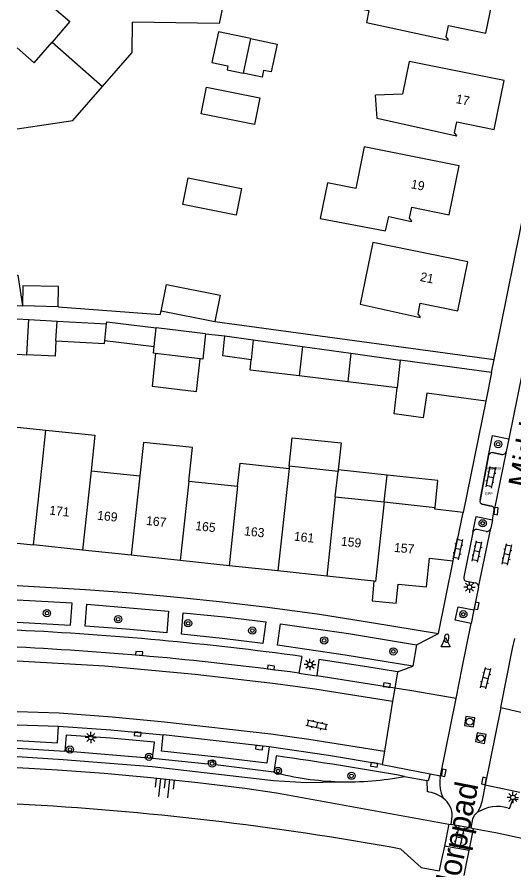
# Model space of a CAD drawing. Extents: x 128000 to 131008, y 398996 to 402500.
# Drawn here: x 128000 to 128054.6, y 400055.7 to 400149.5 of the extents above; entities that cross this region are included whole.
import ezdxf

# ---------------------------------------------------------------- set-up
doc = ezdxf.new("R2010")
doc.units = 0
for name, color, linetype in [('bp-anno-kenteken', 7, 'Continuous'), ('bp-grn-parkeervak', 7, 'Continuous'), ('gg-afsc-erfafscheiding', 7, 'Continuous'), ('gg-afsc-muur', 7, 'Continuous'), ('gg-anno-huisnummerreeks BGT', 7, 'Continuous'), ('gg-anno-openbare ruimte label', 7, 'Continuous'), ('gg-bbg-bijgebouw', 7, 'Continuous'), ('gg-bbg-gedigitaliseerde bebouwing', 7, 'Continuous'), ('gg-bbg-gedigitaliseerde bijgebouw', 7, 'Continuous'), ('gg-bbg-hoofdgebouw', 7, 'Continuous'), ('gg-bbg-luifel en loopbrug', 7, 'Continuous'), ('gg-bbg-tussenscheiding', 7, 'Continuous'), ('gg-knt-BGT kruinlijn', 7, 'Continuous'), ('gg-knt-verharding', 7, 'Continuous'), ('gg-knt-verharding nz', 7, 'Continuous'), ('gg-kntw-beschoeiing', 7, 'Continuous'), ('gg-kwrk-kunstwerk', 7, 'Continuous'), ('gg-kwrk-kunstwerk niveau 01', 7, 'Continuous'), ('gt-grn-groengrens', 7, 'Continuous'), ('gt-grn-weggrens', 7, 'Continuous'), ('gt-symb-boom', 7, 'Continuous'), ('gt-symb-brandkraan', 7, 'Continuous'), ('gt-symb-klinker verharding', 7, 'Continuous'), ('gt-symb-kolk', 7, 'Continuous'), ('gt-symb-lichtmast', 7, 'Continuous'), ('gt-symb-rioolschacht', 7, 'Continuous'), ('gt-symb-talud symbool', 7, 'Continuous'), ('gt-symb-waterafsluiter', 7, 'Continuous'), ('kenmerkpunt gehandicapten parkeerplaats', 7, 'Continuous')]:
    doc.layers.add(name, color=color, linetype=linetype)

# ---------------------------------------------------------------- blocks, each defined once
blk = doc.blocks.new('gt0-LMAST')
at = {"layer": 'gt-symb-lichtmast'}
for p, q in [((-0.182, 0.173), (-0.447, 0.438)), ((-0.005, 0.246), (-0.005, 0.621)), ((0.172, 0.173), (0.437, 0.438)), ((-0.255, -0.004), (-0.63, -0.004)), ((-0.182, -0.181), (-0.447, -0.446)), ((-0.005, -0.254), (-0.005, -0.629)), ((0.437, -0.446), (0.172, -0.181)), ((0.245, -0.004), (0.62, -0.004))]:
    blk.add_line(p, q, dxfattribs=at)
blk.add_circle((-0.005, -0.004), 0.25, dxfattribs=at)
blk = doc.blocks.new('gt0-KL1')
at = {"layer": 'gt-symb-klinker verharding'}
for p, q in [((-1.15, 0.3), (1.15, 0.3)), ((-1, -0.3), (-1, 0.3)), ((-0.5, 0.3), (-0.5, 0.45)), ((0, -0.3), (0, 0.3)), ((0.5, 0.3), (0.5, 0.45)), ((1, -0.3), (1, 0.3)), ((-1.15, -0.3), (1.15, -0.3)), ((-0.5, -0.45), (-0.5, -0.3)), ((0.5, -0.45), (0.5, -0.3))]:
    blk.add_line(p, q, dxfattribs=at)
blk = doc.blocks.new('gt0-BOOM')
at = {"layer": 'gt-symb-boom'}
for radius in [0.4, 0.2]:
    blk.add_circle((0, 0), radius, dxfattribs=at)
blk = doc.blocks.new('gt0-KOLK')
at = {"layer": 'gt-symb-kolk'}
blk.add_lwpolyline([(0, 0), (0.375, 0), (0.375, 0.4), (-0.375, 0.4), (-0.375, 0), (0, 0)], dxfattribs=at)
blk = doc.blocks.new('gt0-RS')
at = {"layer": 'gt-symb-rioolschacht'}
blk.add_lwpolyline([(-0.5, -0.5), (0.5, -0.5), (0.5, 0.5), (-0.5, 0.5)], close=True, dxfattribs=at)
blk.add_circle((0, 0), 0.375, dxfattribs=at)
blk = doc.blocks.new('gt0-BR')
at = {"layer": 'gt-symb-brandkraan'}
for centre, radius, start, end in [((-0.244, 0), 0.206, 107.56694, 252.43307), ((0.599, -2.664), 3, 106.89205, 107.56694), ((0, -0.691), 0.938, 73.10799, 106.89205), ((-0.599, -2.664), 3, 72.43309, 73.10799), ((0.244, 0), 0.206, 287.56695, 72.43309), ((0.599, 2.664), 3, 252.43307, 253.10797), ((0, 0.691), 0.938, 253.10797, 286.89206), ((-0.599, 2.664), 3, 286.89206, 287.56695)]:
    blk.add_arc(centre, radius, start, end, dxfattribs=at)
blk = doc.blocks.new('gt0-WAFSL')
at = {"layer": 'gt-symb-waterafsluiter'}
for p, q in [((-0.5, -0.333), (0, 0.667)), ((0, 0.667), (0.5, -0.333)), ((0.5, -0.333), (-0.5, -0.333))]:
    blk.add_line(p, q, dxfattribs=at)
blk = doc.blocks.new('gt0-TALUD_1')
at = {"layer": 'gt-symb-talud symbool'}
for p, q in [((-1, -1), (-1, 0)), ((-0.5, -2), (-0.5, 0)), ((0.5, -2), (0.5, 0)), ((1, -1), (1, 0)), ((0, -1), (0, 0))]:
    blk.add_line(p, q, dxfattribs=at)

msp = doc.modelspace()

# ---------------------------------------------------------------- linework, layer by layer
at = {"layer": 'bp-grn-parkeervak'}
for p, q in [((128052.283, 400101.604), (128053.264, 400101.41)), ((128053.775, 400101.722), (128052.469, 400095.263)), ((128050.907, 400096.379), (128051.854, 400101.297)), ((128052.128, 400095.736), (128051.151, 400095.954))]:
    msp.add_line(p, q, dxfattribs=at)
for centre, radius, start, end in [((128052.261, 400101.182), 0.423, 87.01408, 164.16228), ((128053.372, 400101.808), 0.412, 254.86984, 347.94393), ((128051.176, 400096.251), 0.298, 154.55842, 265.16337), ((128052.072, 400095.336), 0.404, 349.58031, 81.99764)]:
    msp.add_arc(centre, radius, start, end, dxfattribs=at)
at = {"layer": 'gg-afsc-erfafscheiding'}
msp.add_line((128020.735, 400114.656), (128022.843, 400114.446), dxfattribs=at)
msp.add_lwpolyline([(128004.529, 400117.637), (128015.754, 400116.778), (128015.851, 400117.162)], dxfattribs=at)
at = {"layer": 'gg-afsc-muur'}
for p, q in [((128021.74, 400116.015), (128052.45, 400111.854)), ((128051.533, 400107.263), (128049.036, 400095.023))]:
    msp.add_line(p, q, dxfattribs=at)
at = {"layer": 'gg-bbg-bijgebouw'}
msp.add_line((128052.158, 400110.407), (128051.533, 400107.263), dxfattribs=at)
at = {"layer": 'gg-bbg-gedigitaliseerde bebouwing'}
for p, q in [((128042.399, 400141.031), (128039.414, 400140.928)), ((128000, 400104.417), (128003.174, 400104.086)), ((128008.137, 400099.621), (128013.516, 400099.048)), ((128029.932, 400100.113), (128029.905, 400099.862)), ((128035.292, 400099.542), (128029.932, 400100.113)), ((128034.995, 400096.758), (128035.292, 400099.542)), ((128018.885, 400098.475), (128024.245, 400097.904)), ((128034.995, 400096.758), (128040.384, 400096.183)), ((128040.384, 400096.183), (128045.956, 400095.589))]:
    msp.add_line(p, q, dxfattribs=at)
for points in [[(128052.649, 400153.086), (128036.912, 400156.262), (128035.81, 400150.803), (128038.684, 400150.223), (128038.418, 400148.907), (128047.398, 400146.96)], [(128023.252, 400153.721), (128022.238, 400148.806), (128012.708, 400148.936)], [(128009.407, 400141.877), (128012.662, 400145.589), (128012.708, 400148.936)], [(128000, 400137.207), (128006.125, 400138.131), (128009.407, 400141.877)], [(128048.323, 400136.387), (128039.603, 400138.327), (128039.414, 400140.928)], [(128003.174, 400104.086), (128008.545, 400103.525), (128008.137, 400099.621)], [(128018.885, 400098.475), (128019.277, 400102.155), (128013.908, 400102.727), (128013.516, 400099.048)], [(128024.245, 400097.904), (128024.515, 400100.437), (128029.905, 400099.862)]]:
    msp.add_lwpolyline(points, dxfattribs=at)
at = {"layer": 'gg-bbg-gedigitaliseerde bijgebouw'}
for p, q in [((128025.666, 400147.142), (128024.863, 400143.323)), ((128000, 400117.766), (128000.591, 400117.749)), ((128004.529, 400117.637), (128000.591, 400117.749)), ((128001.075, 400112.371), (128001.294, 400116.248)), ((128001.294, 400116.248), (128004.396, 400116.074)), ((128004.396, 400116.074), (128009.85, 400115.766)), ((128020.735, 400114.656), (128015.301, 400115.311)), ((128009.65, 400113.949), (128015.077, 400113.268)), ((128022.843, 400114.446), (128025.977, 400114.013)), ((128025.977, 400114.013), (128031.383, 400113.267)), ((128031.383, 400113.267), (128036.709, 400112.531)), ((128020.117, 400111.906), (128015.24, 400112.496)), ((128036.709, 400112.531), (128042.131, 400111.783)), ((128052.158, 400110.407), (128042.131, 400111.783)), ((128036.366, 400109.391), (128031.028, 400110.033)), ((128041.79, 400108.739), (128036.366, 400109.391))]:
    msp.add_line(p, q, dxfattribs=at)
for points in [[(128025.666, 400147.142), (128022.145, 400147.882), (128021.434, 400144.503), (128023.189, 400144.134), (128023.097, 400143.695), (128024.863, 400143.323)], [(128026.701, 400140.606), (128026.111, 400137.674), (128020.229, 400138.856), (128020.818, 400141.789), (128026.701, 400140.606)], [(128024.69, 400130.644), (128024.107, 400127.702), (128018.217, 400128.889), (128018.81, 400131.831), (128024.69, 400130.644)], [(128000, 400121.114), (128000.078, 400121.113), (128000.591, 400117.749)], [(128004.529, 400117.637), (128004.56, 400119.879), (128000.621, 400119.933), (128000.591, 400117.749)], [(128015.851, 400117.162), (128016.444, 400120.102), (128022.325, 400118.92), (128021.74, 400116.015)], [(128021.74, 400116.015), (128021.733, 400115.982), (128015.851, 400117.162)], [(128009.85, 400115.766), (128009.875, 400115.992), (128015.301, 400115.311)], [(128020.735, 400114.656), (128020.444, 400111.867), (128020.117, 400111.906)], [(128004.273, 400113.908), (128004.176, 400112.195), (128001.075, 400112.371)], [(128004.273, 400113.908), (128009.613, 400113.605), (128009.65, 400113.949)], [(128025.753, 400111.826), (128022.615, 400112.26), (128022.843, 400114.446)], [(128015.24, 400112.496), (128014.995, 400112.526), (128015.077, 400113.268)], [(128031.028, 400110.033), (128025.634, 400110.681), (128025.753, 400111.826)], [(128051.533, 400107.263), (128045.041, 400108.154), (128044.666, 400105.424), (128041.468, 400105.863), (128041.79, 400108.739)]]:
    msp.add_lwpolyline(points, dxfattribs=at)
at = {"layer": 'gg-bbg-hoofdgebouw'}
for p, q in [((128047.963, 400089.71), (128049.036, 400095.023)), ((128000, 400091.649), (128001.808, 400091.457)), ((128007.188, 400090.884), (128001.808, 400091.457)), ((128012.557, 400090.313), (128007.188, 400090.884)), ((128017.947, 400089.739), (128012.557, 400090.313)), ((128023.307, 400089.169), (128017.947, 400089.739)), ((128028.677, 400088.597), (128023.307, 400089.169)), ((128034.045, 400088.026), (128028.677, 400088.597)), ((128039.225, 400087.475), (128034.045, 400088.026))]:
    msp.add_line(p, q, dxfattribs=at)
for points in [[(128047.398, 400146.96), (128047.42, 400147.059), (128047.186, 400147.329), (128047.428, 400148.559), (128051.544, 400147.713), (128052.649, 400153.086)], [(128002.366, 400151.995), (128005.806, 400148.995), (128003.845, 400146.739)], [(128000, 400146.113), (128001.869, 400144.467), (128003.845, 400146.739)], [(128048.323, 400136.387), (128048.345, 400136.486), (128048.111, 400136.756), (128048.351, 400137.975), (128052.469, 400137.14), (128053.56, 400142.517), (128043.124, 400144.622), (128042.399, 400141.031)], [(128037.25, 400130.658), (128034.153, 400131.283), (128033.346, 400127.366), (128040.515, 400125.987), (128040.866, 400127.569), (128043.375, 400127.011), (128043.397, 400127.11), (128043.163, 400127.38), (128043.404, 400128.602), (128047.521, 400127.764), (128048.616, 400133.145), (128038.176, 400135.246), (128037.25, 400130.658)], [(128037.744, 400117.92), (128044.31, 400116.46), (128044.332, 400116.559), (128044.098, 400116.829), (128044.339, 400118.051), (128048.456, 400117.213), (128049.551, 400122.594), (128039.111, 400124.695), (128037.744, 400117.92)], [(128049.036, 400095.023), (128045.935, 400095.39), (128045.956, 400095.589)], [(128039.225, 400087.475), (128039.047, 400085.319), (128041.687, 400085.062), (128041.919, 400087.136), (128045.025, 400086.866), (128045.358, 400089.988), (128047.963, 400089.71)]]:
    msp.add_lwpolyline(points, dxfattribs=at)
at = {"layer": 'gg-bbg-luifel en loopbrug'}
for p, q in [((128000, 400116.305), (128001.294, 400116.248)), ((128000, 400112.418), (128001.075, 400112.371)), ((128035.31, 400099.713), (128035.292, 400099.542)), ((128040.699, 400099.139), (128035.31, 400099.713)), ((128040.384, 400096.183), (128040.699, 400099.139))]:
    msp.add_line(p, q, dxfattribs=at)
for points in [[(128025.666, 400147.142), (128028.59, 400146.527), (128027.945, 400143.463), (128027.115, 400143.637), (128026.956, 400142.883), (128024.863, 400143.323)], [(128015.24, 400112.496), (128014.847, 400108.921), (128019.725, 400108.331), (128020.117, 400111.906)], [(128029.932, 400100.113), (128030.265, 400103.237), (128035.625, 400102.666), (128035.31, 400099.713)], [(128045.956, 400095.589), (128046.271, 400098.545), (128040.699, 400099.139)]]:
    msp.add_lwpolyline(points, dxfattribs=at)
at = {"layer": 'gg-bbg-tussenscheiding'}
for p, q in [((128003.845, 400146.739), (128009.407, 400141.877)), ((128004.273, 400113.908), (128004.396, 400116.074)), ((128009.65, 400113.949), (128009.85, 400115.766)), ((128015.077, 400113.268), (128015.301, 400115.311)), ((128025.977, 400114.013), (128025.753, 400111.826)), ((128031.383, 400113.267), (128031.028, 400110.033)), ((128036.709, 400112.531), (128036.366, 400109.391)), ((128042.131, 400111.783), (128041.79, 400108.739)), ((128008.137, 400099.621), (128007.188, 400090.884)), ((128029.905, 400099.862), (128028.677, 400088.597)), ((128013.516, 400099.048), (128012.557, 400090.313)), ((128018.885, 400098.475), (128017.947, 400089.739)), ((128024.245, 400097.904), (128023.307, 400089.169)), ((128034.995, 400096.758), (128034.045, 400088.026))]:
    msp.add_line(p, q, dxfattribs=at)
for points in [[(128001.808, 400091.457), (128002.767, 400100.194), (128003.174, 400104.086)], [(128040.384, 400096.183), (128039.404, 400087.437), (128039.225, 400087.475)]]:
    msp.add_lwpolyline(points, dxfattribs=at)
at = {"layer": 'gg-knt-BGT kruinlijn'}
msp.add_line((128028.523, 400064.194), (128047.476, 400060.754), dxfattribs=at)
msp.add_lwpolyline([(128000, 400066.978), (128004.461, 400066.719), (128009.58, 400066.343), (128014.693, 400065.882), (128019.87, 400065.33), (128025.037, 400064.692), (128028.523, 400064.194)], dxfattribs=at)
msp.add_arc((127990.357, 399748.91), 317.046, 75.57975, 79.11956, dxfattribs=at)
at = {"layer": 'gg-knt-verharding'}
for p, q in [((128052.45, 400111.854), (128063.33, 400165.817)), ((128056.549, 400115.394), (128054.057, 400103.114)), ((128052.158, 400110.407), (128052.45, 400111.854)), ((128054.057, 400103.114), (128053.775, 400101.722)), ((128053.264, 400101.41), (128052.283, 400101.604)), ((128051.854, 400101.297), (128050.907, 400096.379)), ((128051.151, 400095.954), (128052.128, 400095.736)), ((128052.268, 400094.232), (128052.469, 400095.263)), ((128052.268, 400094.232), (128052.08, 400093.296)), ((128051.566, 400092.93), (128050.576, 400093.169)), ((128050.128, 400092.836), (128049.125, 400087.918)), ((128046.325, 400081.711), (128047.963, 400089.71)), ((128049.426, 400087.48), (128050.412, 400087.294)), ((128050.756, 400086.802), (128050.237, 400084.31)), ((128050.237, 400084.31), (128049.931, 400082.81)), ((128043.93, 400080.474), (128043.519, 400078.115)), ((128031.301, 400079.203), (128030.99, 400077.359)), ((128030.99, 400077.359), (128032.978, 400077.048)), ((128041.831, 400077.494), (128041.534, 400075.696)), ((128041.534, 400075.696), (128041.298, 400074.266)), ((128041.298, 400074.266), (128040.392, 400068.776)), ((128046.572, 400066.054), (128048.277, 400074.579)), ((128053.179, 400073.571), (128051.463, 400065.068)), ((128000, 400069.114), (128005.269, 400068.779)), ((128040.392, 400068.776), (128040.153, 400067.327)), ((128028.506, 400068.247), (128028.24, 400066.462)), ((128042.611, 400066.008), (128045.041, 400065.563)), ((128046.54, 400065.892), (128046.572, 400066.054)), ((128045.041, 400065.563), (128045.08, 400064.33)), ((128045.199, 400065.533), (128045.041, 400065.563)), ((128047.722, 400060.708), (128047.86, 400061.614))]:
    msp.add_line(p, q, dxfattribs=at)
for points in [[(128051.854, 400101.297), (128052.273, 400103.475), (128054.057, 400103.114)], [(128050.128, 400092.836), (128050.479, 400094.591), (128052.268, 400094.232)], [(128000, 400086.999), (128007.531, 400086.557), (128012.593, 400086.176), (128017.65, 400085.725), (128022.607, 400085.214), (128027.555, 400084.623), (128033.273, 400083.835), (128038.975, 400082.943), (128046.325, 400081.711)], [(128000, 400082.973), (128005.871, 400082.644), (128006.061, 400085.047), (128000, 400085.383)], [(128007.489, 400082.539), (128007.686, 400084.935), (128016.649, 400084.168), (128016.471, 400081.791), (128011.982, 400082.191), (128007.489, 400082.539)], [(128049.931, 400082.81), (128048.176, 400083.167), (128048.49, 400084.666), (128050.237, 400084.31)], [(128018.076, 400081.643), (128018.257, 400084.002), (128022.814, 400083.534), (128027.364, 400083.01), (128027.041, 400080.629), (128022.561, 400081.162), (128018.076, 400081.643)], [(128043.519, 400078.115), (128036.092, 400079.337), (128028.643, 400080.421), (128028.97, 400082.792), (128036.461, 400081.701), (128043.93, 400080.474)], [(128048.277, 400074.579), (128048.94, 400077.941), (128049.931, 400082.81)], [(128053.179, 400073.571), (128054.492, 400080.078), (128054.721, 400081.149)], [(128041.831, 400077.494), (128038.454, 400078.061), (128033.191, 400078.871), (128032.978, 400077.048)], [(128000, 400069.949), (128004.441, 400069.703), (128004.559, 400071.533)], [(128004.559, 400071.533), (128010.32, 400071.125), (128016.069, 400070.573)], [(128014.904, 400067.957), (128015.107, 400069.786), (128010.257, 400070.193), (128005.403, 400070.546), (128005.269, 400068.779)], [(128027.733, 400069.254), (128027.471, 400067.446), (128021.676, 400068.169), (128015.869, 400068.788), (128016.069, 400070.573)], [(128040.153, 400067.327), (128034.256, 400068.303), (128027.733, 400069.254)], [(128028.24, 400066.462), (128021.81, 400067.258), (128021.872, 400067.633), (128020.998, 400067.732), (128020.965, 400067.347), (128014.904, 400067.957)], [(128051.463, 400065.068), (128051.088, 400063.211), (128050.927, 400062.609), (128050.641, 400062.056)], [(128054.002, 400062.516), (128054.13, 400062.472), (128054.56, 400063.555), (128055.112, 400063.457)], [(128049.919, 400060.309), (128050.115, 400061.328), (128050.309, 400061.742), (128050.641, 400062.056)]]:
    msp.add_lwpolyline(points, dxfattribs=at)
for centre, radius, start, end in [((128052.261, 400101.182), 0.423, 87.01408, 164.16228), ((128053.372, 400101.808), 0.412, 254.86984, 347.94393), ((128051.176, 400096.251), 0.298, 154.55842, 265.16337), ((128052.072, 400095.336), 0.404, 349.58031, 81.99764), ((128050.55, 400092.736), 0.434, 86.54578, 166.70133), ((128051.599, 400093.427), 0.498, 266.15603, 344.75043), ((128049.445, 400087.815), 0.336, 162.18308, 266.81176), ((128050.321, 400086.864), 0.44, 351.88736, 78.03413), ((127982.12, 399715.204), 367.307, 82.30524, 87.20985), ((127980.13, 399717.948), 353.624, 79.82317, 82.1373), ((128050.484, 400065.268), 3.993, 171.01491, 204.58479), ((128044.496, 400060.363), 4.01, 54.00193, 81.62843), ((128045.465, 400061.655), 2.395, 359.01994, 54.59211), ((128052.823, 400058.622), 4.068, 73.15243, 122.4342)]:
    msp.add_arc(centre, radius, start, end, dxfattribs=at)
at = {"layer": 'gg-knt-verharding nz'}
for p, q in [((128053.775, 400101.722), (128052.469, 400095.263)), ((128050.756, 400086.802), (128052.08, 400093.296)), ((128041.534, 400075.696), (128032.978, 400077.048)), ((128000, 400071.685), (128004.559, 400071.533)), ((128027.733, 400069.254), (128016.069, 400070.573))]:
    msp.add_line(p, q, dxfattribs=at)
for points in [[(128000, 400078.722), (128009.636, 400078.146), (128019.579, 400077.261), (128028.413, 400076.207), (128032.753, 400075.616), (128041.298, 400074.266)], [(128000, 400073.135), (128004.634, 400072.981), (128010.441, 400072.57), (128016.22, 400072.015), (128027.916, 400070.693), (128032.095, 400070.104), (128040.392, 400068.776)]]:
    msp.add_lwpolyline(points, dxfattribs=at)
msp.add_arc((127982.152, 399716.224), 364.422, 82.29836, 87.19277, dxfattribs=at)
at = {"layer": 'gg-kntw-beschoeiing'}
msp.add_lwpolyline([(128042.216, 400058.013), (128044.447, 400055.998), (128046.424, 400055.636)], dxfattribs=at)
msp.add_arc((127982.501, 399731.024), 332.397, 79.65057, 86.98221, dxfattribs=at)
at = {"layer": 'gg-kwrk-kunstwerk'}
for p, q in [((128047.476, 400060.754), (128046.983, 400058.334)), ((128047.476, 400060.754), (128047.722, 400060.708)), ((128049.919, 400060.309), (128047.722, 400060.708)), ((128049.726, 400057.86), (128050.203, 400060.257)), ((128050.203, 400060.257), (128049.919, 400060.309))]:
    msp.add_line(p, q, dxfattribs=at)
at = {"layer": 'gg-kwrk-kunstwerk niveau 01'}
for p, q in [((128046.983, 400058.334), (128046.612, 400056.543)), ((128049.726, 400057.86), (128046.983, 400058.334)), ((128049.363, 400056.045), (128049.726, 400057.86)), ((128046.612, 400056.543), (128046.424, 400055.636)), ((128049.174, 400055.1), (128049.363, 400056.045))]:
    msp.add_line(p, q, dxfattribs=at)
at = {"layer": 'gt-grn-groengrens'}
msp.add_line((128014.904, 400067.957), (128005.269, 400068.779), dxfattribs=at)
msp.add_lwpolyline([(128000, 400068.193), (128005.064, 400067.875), (128014.873, 400067.098), (128028.205, 400065.552), (128031.843, 400065.333), (128035.4, 400065.423)], dxfattribs=at)
for centre, radius, start, end in [((128036.415, 400097.605), 32.198, 255.29238, 268.1943), ((128036.419, 400097.592), 32.185, 268.18483, 281.09121)]:
    msp.add_arc(centre, radius, start, end, dxfattribs=at)
at = {"layer": 'gt-grn-weggrens'}
for p, q in [((128043.93, 400080.474), (128046.325, 400081.711)), ((128041.831, 400077.494), (128043.519, 400078.115)), ((128053.179, 400073.571), (128060.399, 400071.892)), ((128040.153, 400067.327), (128045.42, 400066.282)), ((128045.42, 400066.282), (128045.199, 400065.533)), ((128045.42, 400066.282), (128046.572, 400066.054)), ((128051.463, 400065.068), (128055.266, 400064.279))]:
    msp.add_line(p, q, dxfattribs=at)
msp.add_lwpolyline([(128048.277, 400074.579), (128043.401, 400075.402), (128041.534, 400075.696)], dxfattribs=at)

# ---------------------------------------------------------------- block references
at = {"layer": 'gt-symb-boom'}
for p in [(128052.899, 400102.535), (128051.195, 400093.833), (128003.288, 400083.956), (128011.113, 400083.29), (128049.073, 400083.829), (128018.804, 400082.839), (128025.865, 400082.036), (128033.765, 400080.958), (128041.378, 400079.75), (128005.817, 400068.963), (128014.511, 400068.17), (128021.451, 400067.415), (128028.69, 400066.6), (128036.783, 400066.061)]:
    msp.add_blockref('gt0-BOOM', p, dxfattribs=at)
at = {"layer": 'gt-symb-brandkraan', "rotation": 83.74179170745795}
msp.add_blockref('gt0-BR', (128047.229, 400081.197), dxfattribs=at)
at = {"layer": 'gt-symb-klinker verharding'}
for p, rotation in [((128052.098, 400098.897), 78.22937399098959), ((128048.479, 400090.999), 78.22937399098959), ((128050.585, 400090.736), 78.22937399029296), ((128053.875, 400090.407), 78.22937399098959), ((128051.526, 400076.804), 76.99249520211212), ((128032.953, 400071.655), 167.11702052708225), ((128048.607, 400059.302), -102.59095061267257)]:
    msp.add_blockref('gt0-KL1', p, dxfattribs=dict(at, rotation=rotation))
at = {"layer": 'gt-symb-kolk'}
for p, rotation in [((128052.461, 400095.194), -96.98187479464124), ((128050.335, 400084.792), -101.82589709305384), ((128013.412, 400079.322), -4.993509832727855), ((128027.905, 400077.783), -6.834761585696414), ((128040.624, 400075.843), -8.913051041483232), ((128013.245, 400070.459), -4.823284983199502), ((128026.598, 400068.977), -6.202052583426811), ((128039.225, 400067.085), -9.378740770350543), ((128046.721, 400066.419), -100.14027647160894), ((128051.538, 400065.455), 77.7547674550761)]:
    msp.add_blockref('gt0-KOLK', p, dxfattribs=dict(at, rotation=rotation))
at = {"layer": 'gt-symb-lichtmast'}
for p in [(128049.758, 400086.812), (128032.215, 400078.304), (128008.112, 400070.29), (128054.529, 400063.686)]:
    msp.add_blockref('gt0-LMAST', p, dxfattribs=at)
at = {"layer": 'gt-symb-rioolschacht'}
for p, rotation in [((128049.775, 400072.017), 81.08694895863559), ((128050.994, 400070.21), 78.11716047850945)]:
    msp.add_blockref('gt0-RS', p, dxfattribs=dict(at, rotation=rotation))
at = {"layer": 'gt-symb-talud symbool', "xscale": 1.0001784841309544, "yscale": 1.0001784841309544, "rotation": -6.371822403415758}
msp.add_blockref('gt0-TALUD_1', (128016.315, 400065.709), dxfattribs=at)
at = {"layer": 'gt-symb-waterafsluiter'}
msp.add_blockref('gt0-WAFSL', (128047.122, 400080.6), dxfattribs=at)

# ---------------------------------------------------------------- texts
at = {"layer": 'bp-anno-kenteken'}
msp.add_text('K095KB', height=0.3, dxfattribs=at).set_placement((128051.683, 400099.729))
at = {"layer": 'gg-anno-huisnummerreeks BGT'}
for s, rotation, p in [('17', 348.5, (128048.187, 400140.053)), ('19', 348.5, (128043.242, 400130.686)), ('21', 348.5, (128044.249, 400120.489)), ('171', 353.9, (128003.505, 400094.797)), ('169', 353.9, (128008.772, 400094.236)), ('167', 353.9, (128014.148, 400093.664)), ('165', 353.9, (128019.563, 400093.088)), ('163', 353.9, (128024.929, 400092.517)), ('161', 353.9, (128030.404, 400091.934)), ('159', 353.9, (128035.571, 400091.384)), ('157', 355, (128041.418, 400090.694))]:
    msp.add_text(s, height=1, rotation=rotation, dxfattribs=at).set_placement(p)
at = {"layer": 'gg-anno-openbare ruimte label'}
for s, rotation, p in [('Middenhofstraat', 78.8, (128056.431, 400097.57)), ('Middendorppad', 78.9, (128046.269, 400042.314))]:
    msp.add_text(s, height=2.5, rotation=rotation, dxfattribs=at).set_placement(p)
at = {"layer": 'kenmerkpunt gehandicapten parkeerplaats'}
msp.add_text('GPP', height=0.3, dxfattribs=at).set_placement((128051.437, 400096.928))

doc.saveas('drawing.dxf')
